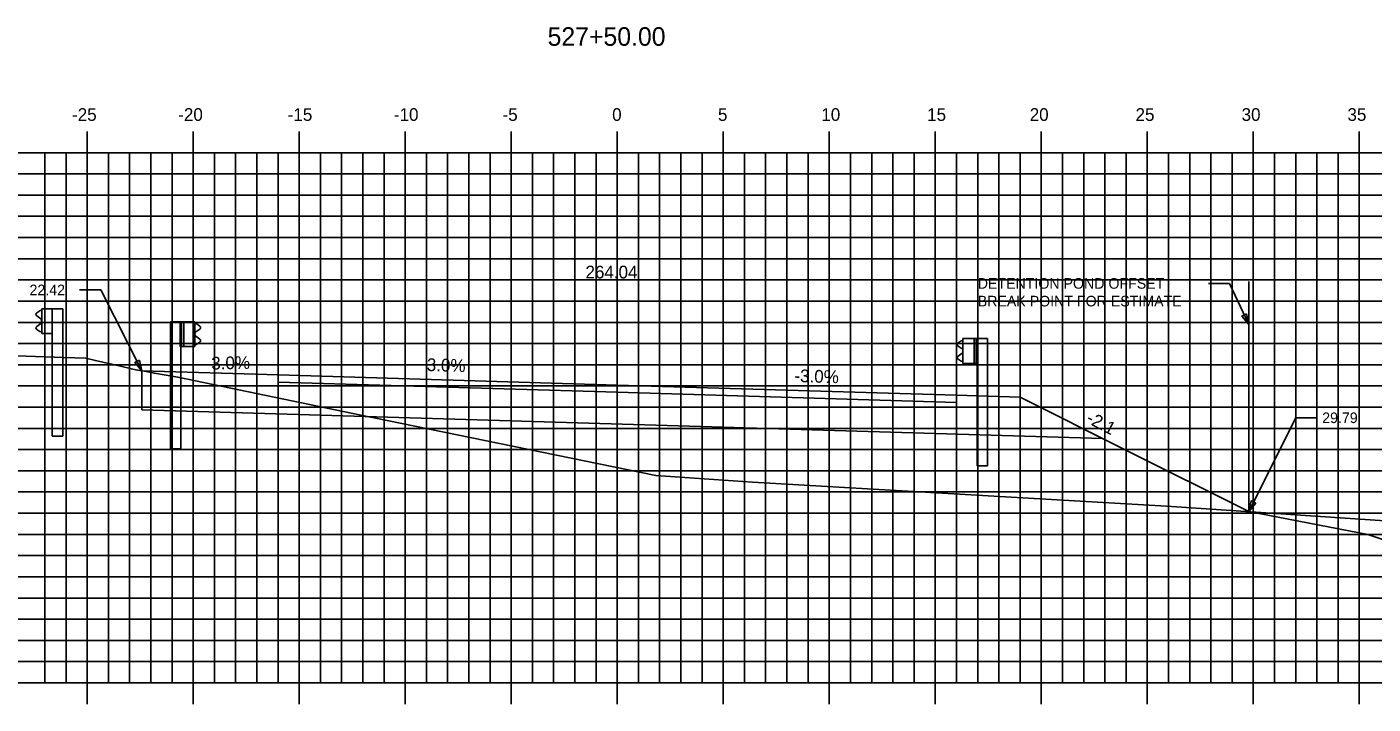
# Model space of a CAD drawing. Extents: x 1170543 to 1177585, y 609599 to 610623.
# Drawn here: x 1175772.7 to 1175836.2, y 609641.9 to 609673.8 of the extents above; entities that cross this region are included whole.
import ezdxf

# ---------------------------------------------------------------- set-up
doc = ezdxf.new("R2010")
doc.units = 0
for name, color, linetype in [('ANNOTATION', 7, 'Continuous'), ('D_Guardrail_Beam_Lt', 7, 'Continuous'), ('D_Guardrail_Beam_Rt', 7, 'Continuous'), ('D_Roadway_Centerline', 7, 'Continuous'), ('D_Roadway_Centerline_Text', 7, 'Continuous'), ('D_Roadway_Edge_Pavement', 7, 'Continuous'), ('D_Roadway_Edge_Shoulder', 7, 'Continuous'), ('D_Roadway_Edge_TW', 7, 'Continuous'), ('D_Roadway_Pavement', 7, 'Continuous'), ('D_Roadway_SubGrade', 7, 'Continuous'), ('H_V ANNOTATION', 7, 'Continuous'), ('MAJOR', 7, 'Continuous'), ('MINOR', 7, 'Continuous'), ('S_Guardrail_Beam', 7, 'Continuous'), ('S_Roadway_Centerline', 7, 'Continuous'), ('SHADING', 7, 'Continuous')]:
    doc.layers.add(name, color=color, linetype=linetype)

msp = doc.modelspace()

# ---------------------------------------------------------------- linework, layer by layer
at = {"layer": 'ANNOTATION'}
for p, q in [((1175828.465, 609661.708), (1175829.465, 609661.708)), ((1175830.368, 609659.767), (1175829.465, 609661.708)), ((1175775.219, 609661.401), (1175776.219, 609661.401)), ((1175778.162, 609657.583), (1175776.219, 609661.401)), ((1175819.583, 609656.341), (1175824.547, 609653.859)), ((1175830.368, 609650.948), (1175832.583, 609655.372)), ((1175833.583, 609655.372), (1175832.583, 609655.372)), ((1175824.547, 609653.859), (1175830.368, 609650.948))]:
    msp.add_line(p, q, dxfattribs=at)
for points in [[(1175830.27, 609660.274), (1175830.368, 609659.767), (1175830.044, 609660.168)], [(1175778.046, 609658.086), (1175778.162, 609657.583), (1175777.823, 609657.972)], [(1175830.703, 609651.339), (1175830.368, 609650.948), (1175830.48, 609651.451)]]:
    msp.add_lwpolyline(points, close=True, dxfattribs=at)
at = {"layer": 'D_Guardrail_Beam_Lt'}
for p, q in [((1175779.504, 609659.901), (1175779.504, 609653.901)), ((1175779.974, 609659.901), (1175779.504, 609659.901)), ((1175780.662, 609659.901), (1175779.974, 609659.901)), ((1175779.974, 609659.901), (1175779.974, 609658.734)), ((1175780.037, 609659.901), (1175780.037, 609658.734)), ((1175780.141, 609659.901), (1175780.141, 609658.734)), ((1175780.662, 609658.734), (1175780.662, 609659.901)), ((1175780.662, 609659.818), (1175780.736, 609659.803)), ((1175780.752, 609659.797), (1175780.895, 609659.697)), ((1175780.666, 609659.353), (1175780.666, 609659.283)), ((1175780.895, 609659.553), (1175780.7, 609659.417)), ((1175780.7, 609659.218), (1175780.895, 609659.082)), ((1175779.974, 609658.734), (1175780.662, 609658.734)), ((1175779.995, 609653.901), (1175779.995, 609658.734)), ((1175780.736, 609658.832), (1175780.662, 609658.818)), ((1175780.895, 609658.939), (1175780.752, 609658.839)), ((1175779.995, 609653.901), (1175779.504, 609653.901))]:
    msp.add_line(p, q, dxfattribs=at)
for centre, major_axis, start_param, end_param in [((1175780.728, 609659.763), (0.0417, 0), 0.959931, 1.376053), ((1175780.845, 609659.625), (0.0877, 0), 5.323254, 7.243116), ((1175780.745, 609659.353), (-0.0789, 0), 5.323254, 6.283185), ((1175780.745, 609659.283), (-0.0789, 0), 6.283185, 7.243116), ((1175780.845, 609659.011), (0.0877, 0), 5.323254, 7.243116), ((1175780.728, 609658.873), (0.0417, 0), 4.907132, 5.323254)]:
    msp.add_ellipse(centre, major_axis=major_axis, ratio=0.995501, start_param=start_param, end_param=end_param, dxfattribs=at)
at = {"layer": 'D_Guardrail_Beam_Rt'}
for p, q in [((1175816.799, 609658.999), (1175816.656, 609658.899)), ((1175816.889, 609659.02), (1175816.815, 609659.005)), ((1175816.889, 609659.103), (1175817.577, 609659.103)), ((1175816.889, 609657.937), (1175816.889, 609659.103)), ((1175817.41, 609659.103), (1175817.41, 609657.937)), ((1175817.514, 609659.103), (1175817.514, 609657.937)), ((1175817.577, 609659.103), (1175818.047, 609659.103)), ((1175817.577, 609659.103), (1175817.577, 609657.937)), ((1175818.047, 609659.103), (1175818.047, 609653.103)), ((1175816.656, 609658.756), (1175816.851, 609658.62)), ((1175816.851, 609658.421), (1175816.656, 609658.284)), ((1175816.885, 609658.555), (1175816.885, 609658.485)), ((1175816.656, 609658.141), (1175816.799, 609658.041)), ((1175816.815, 609658.035), (1175816.889, 609658.02)), ((1175817.577, 609657.937), (1175816.889, 609657.937)), ((1175817.556, 609653.103), (1175817.556, 609657.937)), ((1175817.556, 609653.103), (1175818.047, 609653.103))]:
    msp.add_line(p, q, dxfattribs=at)
for centre, major_axis, start_param, end_param in [((1175816.823, 609658.965), (-0.0417, 0), 4.907132, 5.323254), ((1175816.706, 609658.827), (-0.0877, 0), 5.323254, 7.243116), ((1175816.806, 609658.555), (0.0789, 0), 0, 0.959931), ((1175816.806, 609658.485), (0.0789, 0), 5.323254, 6.283185), ((1175816.706, 609658.213), (-0.0877, 0), 5.323254, 7.243116), ((1175816.823, 609658.075), (-0.0417, 0), 0.959931, 1.376053)]:
    msp.add_ellipse(centre, major_axis=major_axis, ratio=0.995501, start_param=start_param, end_param=end_param, dxfattribs=at)
at = {"layer": 'D_Roadway_Edge_Pavement'}
msp.add_lwpolyline([(1175830.368, 609650.953), (1175835.978, 609649.872), (1175837.246, 609649.45), (1175838.981, 609648.872), (1175840.258, 609648.447), (1175841.984, 609647.872), (1175847.99, 609645.872), (1175870.583, 609645.872)], dxfattribs=at)
at = {"layer": 'D_Roadway_Edge_Shoulder'}
for points in [[(1175784.583, 609657.391), (1175784.583, 609657.058)], [(1175816.583, 609656.431), (1175816.583, 609656.098)]]:
    msp.add_lwpolyline(points, dxfattribs=at)
at = {"layer": 'D_Roadway_Edge_TW'}
msp.add_lwpolyline([(1175816.583, 609656.098), (1175816.583, 609656.431), (1175800.583, 609656.911), (1175784.583, 609657.391), (1175784.583, 609657.058), (1175800.583, 609656.578)], close=True, dxfattribs=at)
at = {"layer": 'D_Roadway_Pavement'}
msp.add_line((1175830.368, 609650.953), (1175830.368, 609661.793), dxfattribs=at)
msp.add_lwpolyline([(1175816.583, 609656.098), (1175816.583, 609656.098), (1175800.583, 609656.578), (1175784.583, 609657.058), (1175784.583, 609657.058), (1175800.583, 609656.578)], close=True, dxfattribs=at)
for points in [[(1175784.583, 609657.058), (1175784.583, 609657.058)], [(1175784.583, 609657.058), (1175784.583, 609657.058)], [(1175816.583, 609656.098), (1175816.583, 609656.098)], [(1175816.583, 609656.098), (1175816.583, 609656.098)]]:
    msp.add_lwpolyline(points, dxfattribs=at)
at = {"layer": 'D_Roadway_SubGrade'}
for p, q in [((1175784.583, 609657.391), (1175778.162, 609657.583)), ((1175778.162, 609657.583), (1175778.162, 609655.75)), ((1175784.583, 609657.391), (1175784.583, 609655.558)), ((1175800.583, 609656.578), (1175784.583, 609657.058)), ((1175784.583, 609657.058), (1175784.583, 609655.558)), ((1175816.583, 609656.098), (1175800.583, 609656.578)), ((1175819.583, 609656.341), (1175816.583, 609656.431)), ((1175816.583, 609656.431), (1175816.583, 609654.598)), ((1175816.583, 609654.598), (1175816.583, 609656.098)), ((1175824.547, 609653.859), (1175819.583, 609656.341))]:
    msp.add_line(p, q, dxfattribs=at)
at = {"layer": 'MAJOR'}
for p, q in [((1175775.583, 609668.874), (1175775.583, 609667.872)), ((1175780.583, 609668.874), (1175780.583, 609667.872)), ((1175785.583, 609668.874), (1175785.583, 609667.872)), ((1175790.583, 609668.874), (1175790.583, 609667.872)), ((1175795.583, 609668.874), (1175795.583, 609667.872)), ((1175800.583, 609668.874), (1175800.583, 609667.872)), ((1175805.583, 609668.874), (1175805.583, 609667.872)), ((1175810.583, 609668.874), (1175810.583, 609667.872)), ((1175815.583, 609668.874), (1175815.583, 609667.872)), ((1175820.583, 609668.874), (1175820.583, 609667.872)), ((1175825.583, 609668.874), (1175825.583, 609667.872)), ((1175830.583, 609668.874), (1175830.583, 609667.872)), ((1175835.583, 609668.874), (1175835.583, 609667.872)), ((1175730.583, 609667.872), (1175870.583, 609667.872)), ((1175730.583, 609667.872), (1175870.583, 609667.872)), ((1175775.583, 609642.872), (1175775.583, 609667.872)), ((1175780.583, 609642.872), (1175780.583, 609667.872)), ((1175785.583, 609642.872), (1175785.583, 609667.872)), ((1175790.583, 609642.872), (1175790.583, 609667.872)), ((1175795.583, 609642.872), (1175795.583, 609667.872)), ((1175800.583, 609642.872), (1175800.583, 609667.872)), ((1175805.583, 609642.872), (1175805.583, 609667.872)), ((1175810.583, 609642.872), (1175810.583, 609667.872)), ((1175815.583, 609642.872), (1175815.583, 609667.872)), ((1175820.583, 609642.872), (1175820.583, 609667.872)), ((1175825.583, 609642.872), (1175825.583, 609667.872)), ((1175830.583, 609642.872), (1175830.583, 609667.872)), ((1175835.583, 609642.872), (1175835.583, 609667.872)), ((1175730.583, 609662.872), (1175870.583, 609662.872)), ((1175730.583, 609657.872), (1175870.583, 609657.872)), ((1175730.583, 609652.872), (1175870.583, 609652.872)), ((1175730.583, 609647.872), (1175870.583, 609647.872)), ((1175730.583, 609642.872), (1175870.583, 609642.872)), ((1175730.583, 609642.872), (1175870.583, 609642.872)), ((1175775.583, 609641.87), (1175775.583, 609642.872)), ((1175780.583, 609641.87), (1175780.583, 609642.872)), ((1175785.583, 609641.87), (1175785.583, 609642.872)), ((1175790.583, 609641.87), (1175790.583, 609642.872)), ((1175795.583, 609641.87), (1175795.583, 609642.872)), ((1175800.583, 609641.87), (1175800.583, 609642.872)), ((1175805.583, 609641.87), (1175805.583, 609642.872)), ((1175810.583, 609641.87), (1175810.583, 609642.872)), ((1175815.583, 609641.87), (1175815.583, 609642.872)), ((1175820.583, 609641.87), (1175820.583, 609642.872)), ((1175825.583, 609641.87), (1175825.583, 609642.872)), ((1175830.583, 609641.87), (1175830.583, 609642.872)), ((1175835.583, 609641.87), (1175835.583, 609642.872))]:
    msp.add_line(p, q, dxfattribs=at)
at = {"layer": 'MINOR'}
for p, q in [((1175773.583, 609642.872), (1175773.583, 609667.872)), ((1175774.583, 609642.872), (1175774.583, 609667.872)), ((1175776.583, 609642.872), (1175776.583, 609667.872)), ((1175777.583, 609642.872), (1175777.583, 609667.872)), ((1175778.583, 609642.872), (1175778.583, 609667.872)), ((1175779.583, 609642.872), (1175779.583, 609667.872)), ((1175781.583, 609642.872), (1175781.583, 609667.872)), ((1175782.583, 609642.872), (1175782.583, 609667.872)), ((1175783.583, 609642.872), (1175783.583, 609667.872)), ((1175784.583, 609642.872), (1175784.583, 609667.872)), ((1175786.583, 609642.872), (1175786.583, 609667.872)), ((1175787.583, 609642.872), (1175787.583, 609667.872)), ((1175788.583, 609642.872), (1175788.583, 609667.872)), ((1175789.583, 609642.872), (1175789.583, 609667.872)), ((1175791.583, 609642.872), (1175791.583, 609667.872)), ((1175792.583, 609642.872), (1175792.583, 609667.872)), ((1175793.583, 609642.872), (1175793.583, 609667.872)), ((1175794.583, 609642.872), (1175794.583, 609667.872)), ((1175796.583, 609642.872), (1175796.583, 609667.872)), ((1175797.583, 609642.872), (1175797.583, 609667.872)), ((1175798.583, 609642.872), (1175798.583, 609667.872)), ((1175799.583, 609642.872), (1175799.583, 609667.872)), ((1175801.583, 609642.872), (1175801.583, 609667.872)), ((1175802.583, 609642.872), (1175802.583, 609667.872)), ((1175803.583, 609642.872), (1175803.583, 609667.872)), ((1175804.583, 609642.872), (1175804.583, 609667.872)), ((1175806.583, 609642.872), (1175806.583, 609667.872)), ((1175807.583, 609642.872), (1175807.583, 609667.872)), ((1175808.583, 609642.872), (1175808.583, 609667.872)), ((1175809.583, 609642.872), (1175809.583, 609667.872)), ((1175811.583, 609642.872), (1175811.583, 609667.872)), ((1175812.583, 609642.872), (1175812.583, 609667.872)), ((1175813.583, 609642.872), (1175813.583, 609667.872)), ((1175814.583, 609642.872), (1175814.583, 609667.872)), ((1175816.583, 609642.872), (1175816.583, 609667.872)), ((1175817.583, 609642.872), (1175817.583, 609667.872)), ((1175818.583, 609642.872), (1175818.583, 609667.872)), ((1175819.583, 609642.872), (1175819.583, 609667.872)), ((1175821.583, 609642.872), (1175821.583, 609667.872)), ((1175822.583, 609642.872), (1175822.583, 609667.872)), ((1175823.583, 609642.872), (1175823.583, 609667.872)), ((1175824.583, 609642.872), (1175824.583, 609667.872)), ((1175826.583, 609642.872), (1175826.583, 609667.872)), ((1175827.583, 609642.872), (1175827.583, 609667.872)), ((1175828.583, 609642.872), (1175828.583, 609667.872)), ((1175829.583, 609642.872), (1175829.583, 609667.872)), ((1175831.583, 609642.872), (1175831.583, 609667.872)), ((1175832.583, 609642.872), (1175832.583, 609667.872)), ((1175833.583, 609642.872), (1175833.583, 609667.872)), ((1175834.583, 609642.872), (1175834.583, 609667.872)), ((1175730.583, 609666.872), (1175870.583, 609666.872)), ((1175730.583, 609665.872), (1175870.583, 609665.872)), ((1175730.583, 609664.872), (1175870.583, 609664.872)), ((1175730.583, 609663.872), (1175870.583, 609663.872)), ((1175730.583, 609661.872), (1175870.583, 609661.872)), ((1175730.583, 609660.872), (1175870.583, 609660.872)), ((1175730.583, 609659.872), (1175870.583, 609659.872)), ((1175730.583, 609658.872), (1175870.583, 609658.872)), ((1175730.583, 609656.872), (1175870.583, 609656.872)), ((1175730.583, 609655.872), (1175870.583, 609655.872)), ((1175730.583, 609654.872), (1175870.583, 609654.872)), ((1175730.583, 609653.872), (1175870.583, 609653.872)), ((1175730.583, 609651.872), (1175870.583, 609651.872)), ((1175730.583, 609650.872), (1175870.583, 609650.872)), ((1175730.583, 609649.872), (1175870.583, 609649.872)), ((1175730.583, 609648.872), (1175870.583, 609648.872)), ((1175730.583, 609646.872), (1175870.583, 609646.872)), ((1175730.583, 609645.872), (1175870.583, 609645.872)), ((1175730.583, 609644.872), (1175870.583, 609644.872)), ((1175730.583, 609643.872), (1175870.583, 609643.872))]:
    msp.add_line(p, q, dxfattribs=at)
at = {"layer": 'S_Guardrail_Beam'}
for p, q in [((1175773.348, 609660.418), (1175773.205, 609660.318)), ((1175773.447, 609660.439), (1175773.365, 609660.425)), ((1175773.447, 609660.512), (1175773.936, 609660.512)), ((1175773.447, 609659.345), (1175773.447, 609660.512)), ((1175773.936, 609660.512), (1175774.428, 609660.512)), ((1175773.936, 609660.512), (1175773.936, 609659.345)), ((1175774.428, 609660.512), (1175774.428, 609654.512)), ((1175773.205, 609660.175), (1175773.4, 609660.039)), ((1175773.4, 609659.819), (1175773.205, 609659.683)), ((1175773.434, 609659.974), (1175773.434, 609659.883)), ((1175773.205, 609659.539), (1175773.348, 609659.439)), ((1175773.365, 609659.433), (1175773.447, 609659.418)), ((1175773.936, 609659.345), (1175773.447, 609659.345)), ((1175773.936, 609654.512), (1175773.936, 609659.345)), ((1175773.936, 609654.512), (1175774.428, 609654.512))]:
    msp.add_line(p, q, dxfattribs=at)
for centre, major_axis, start_param, end_param in [((1175773.255, 609660.246), (-0.0877, 0), 5.323254, 7.243116), ((1175773.372, 609660.384), (-0.0417, 0), 4.886922, 5.323254), ((1175773.255, 609659.611), (-0.0877, 0), 5.323254, 7.243116), ((1175773.355, 609659.974), (0.0789, 0), 0, 0.959931), ((1175773.355, 609659.883), (0.0789, 0), 5.323254, 6.283185), ((1175773.372, 609659.473), (-0.0417, 0), 0.959931, 1.396263)]:
    msp.add_ellipse(centre, major_axis=major_axis, ratio=0.995501, start_param=start_param, end_param=end_param, dxfattribs=at)
at = {"layer": 'S_Roadway_Centerline'}
msp.add_lwpolyline([(1175770.459, 609658.349), (1175774.474, 609658.207), (1175775.524, 609658.177), (1175775.968, 609658.072), (1175777.158, 609657.8), (1175777.668, 609657.678), (1175777.877, 609657.64), (1175778.153, 609657.585), (1175778.359, 609657.548), (1175778.754, 609657.475), (1175779.857, 609657.287), (1175788.937, 609655.408), (1175789.039, 609655.389), (1175802.408, 609652.655), (1175806.955, 609652.329), (1175826.495, 609651.211), (1175837.733, 609650.448), (1175851.088, 609649.815), (1175870.583, 609649.202)], dxfattribs=at)
at = {"layer": 'SHADING'}
msp.add_line((1175778.162, 609655.75), (1175823.483, 609654.391), dxfattribs=at)

# ---------------------------------------------------------------- texts
at = {"layer": 'ANNOTATION'}
for s, p in [("22.42'", (1175772.862, 609661.151)), ('DETENTION POND OFFSET', (1175817.585, 609661.458)), ('BREAK POINT FOR ESTIMATE', (1175817.585, 609660.623)), ("29.79'", (1175833.833, 609655.122))]:
    msp.add_text(s, height=0.5, dxfattribs=at).set_placement(p)
for s, rotation, p in [('3.0%', 1.14576, (1175781.439, 609657.644)), ('3.0%', 358.28164, (1175791.591, 609657.581)), ('-3.0%', 358.28164, (1175808.931, 609657.061)), ('-2:1', 332.64134, (1175822.66, 609655.174))]:
    msp.add_text(s, height=0.6, rotation=rotation, dxfattribs=at).set_placement(p)
at = {"layer": 'D_Roadway_Centerline'}
for s, p in [('C', (1175800.577, 609656.911)), ('L', (1175800.583, 609656.904))]:
    msp.add_text(s, height=0.0146, dxfattribs=at).set_placement(p)
at = {"layer": 'D_Roadway_Centerline_Text'}
msp.add_text('264.04', height=0.6, dxfattribs=at).set_placement((1175799.084, 609661.943))
at = {"layer": 'H_V ANNOTATION'}
for s, height, p in [('527+50.00', 0.875, (1175797.297, 609672.915)), ('-25', 0.6, (1175774.868, 609669.372)), ('-20', 0.6, (1175779.876, 609669.372)), ('-15', 0.6, (1175785.04, 609669.372)), ('-10', 0.6, (1175790.048, 609669.372)), ('-5', 0.6, (1175795.173, 609669.372)), ('0', 0.6, (1175800.342, 609669.372)), ('5', 0.6, (1175805.334, 609669.372)), ('10', 0.6, (1175810.208, 609669.372)), ('15', 0.6, (1175815.2, 609669.372)), ('20', 0.6, (1175820.037, 609669.372)), ('25', 0.6, (1175825.029, 609669.372)), ('30', 0.6, (1175830.031, 609669.372)), ('35', 0.6, (1175835.023, 609669.372))]:
    msp.add_text(s, height=height, dxfattribs=at).set_placement(p)

doc.saveas('drawing.dxf')
